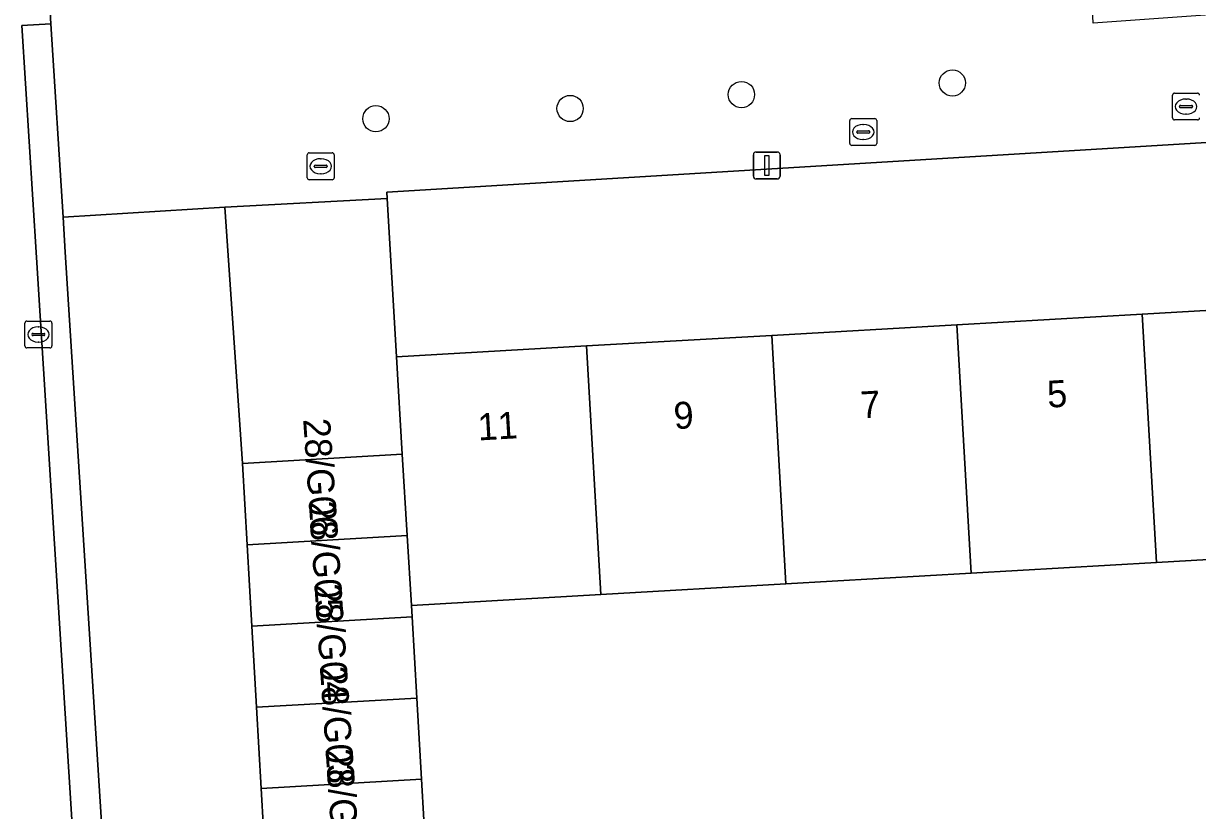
# Model space of a CAD drawing. Extents: x 159680 to 160786, y 387323 to 388340.
# Drawn here: x 160659.2 to 160702.88, y 388230.35 to 388259.64 of the extents above; entities that cross this region are included whole.
import ezdxf

# ---------------------------------------------------------------- set-up
doc = ezdxf.new("R2010")
doc.units = 0
for name, color, linetype in [('IMGEO_Boom', 7, 'Continuous'), ('IMGEO_Brandkraan', 7, 'Continuous'), ('IMGEO_Erf', 7, 'Continuous'), ('IMGEO_Kolk', 7, 'Continuous'), ('IMGEO_Lichtmast', 7, 'Continuous'), ('IMGEO_Pand', 7, 'Continuous'), ('IMGEO_Pand_nummerreeks', 7, 'Continuous'), ('IMGEO_Parkeervlak_open', 7, 'Continuous'), ('IMGEO_Rijbaan_lokaal_open', 7, 'Continuous'), ('IMGEO_Voetpad_open', 7, 'Continuous')]:
    doc.layers.add(name, color=color, linetype=linetype)

msp = doc.modelspace()

# ---------------------------------------------------------------- linework, layer by layer
at = {"layer": 'IMGEO_Boom'}
for centre in [(160693.757, 388257.422), (160685.911, 388256.989), (160679.538, 388256.472), (160672.314, 388256.092)]:
    msp.add_circle(centre, 0.489, dxfattribs=at)
at = {"layer": 'IMGEO_Brandkraan'}
for p, q in [((160701.95, 388256.119), (160701.95, 388256.971)), ((160702.025, 388257.045), (160702.877, 388257.045)), ((160702.438, 388256.825), (160702.463, 388256.825)), ((160702.209, 388256.539), (160702.209, 388256.551)), ((160702.647, 388256.502), (160702.249, 388256.502)), ((160702.252, 388256.588), (160702.65, 388256.588)), ((160702.693, 388256.551), (160702.693, 388256.539)), ((160702.877, 388256.045), (160702.025, 388256.045)), ((160702.461, 388256.265), (160702.436, 388256.265))]:
    msp.add_line(p, q, dxfattribs=at)
for points in [[(160701.95, 388256.119), (160701.95, 388256.971)], [(160702.025, 388257.045), (160702.877, 388257.045)], [(160702.877, 388256.045), (160702.025, 388256.045)]]:
    msp.add_lwpolyline(points, dxfattribs=at)
for centre, radius, start, end in [((160702.027, 388256.969), 0.0765, 91.552, 178.448), ((160702.027, 388256.969), 0.0765, 91.552, 178.448), ((160702.875, 388256.969), 0.0765, 1.552, 88.448), ((160702.875, 388256.969), 0.0765, 1.552, 88.448), ((160702.249, 388256.548), 0.0403, 85.8775, 175.7526), ((160702.246, 388256.538), 0.0366, 178.938, 274.7102), ((160702.65, 388256.545), 0.043, 264.8664, 352.4533), ((160702.654, 388256.55), 0.0386, 1.7309, 96.639), ((160702.027, 388256.121), 0.0765, 181.552, 268.448), ((160702.027, 388256.121), 0.0765, 181.552, 268.448), ((160702.875, 388256.121), 0.0765, 271.552, 358.448), ((160702.875, 388256.121), 0.0765, 271.552, 358.448)]:
    msp.add_arc(centre, radius, start, end, dxfattribs=at)
for centre, major_axis, ratio, start_param, end_param in [((160702.437, 388256.545), (-0.387, 0.002), 0.722429, 4.712389, 7.853982), ((160702.462, 388256.545), (-0.39, 0.002), 0.717154, 1.570796, 4.712389)]:
    msp.add_ellipse(centre, major_axis=major_axis, ratio=ratio, start_param=start_param, end_param=end_param, dxfattribs=at)
at = {"layer": 'IMGEO_Erf'}
msp.add_lwpolyline([(160717.4, 388255.139), (160717.339, 388256.057), (160672.719, 388253.359), (160672.733, 388253.128), (160673.083, 388247.227), (160680.147, 388247.634), (160687.036, 388248.03), (160693.925, 388248.427), (160700.813, 388248.824), (160707.702, 388249.22), (160714.765, 388249.627), (160714.926, 388246.841), (160717.944, 388247.015)], close=True, dxfattribs=at)
msp.add_lwpolyline([(160719.133, 388228.396), (160718.462, 388238.949), (160715.402, 388238.753), (160715.298, 388240.378), (160710.307, 388240.091), (160708.234, 388239.972), (160701.345, 388239.575), (160694.457, 388239.179), (160687.568, 388238.783), (160680.679, 388238.386), (160673.638, 388237.981), (160673.662, 388237.557), (160673.837, 388234.533), (160674.011, 388231.508), (160674.185, 388228.484)], dxfattribs=at)
at = {"layer": 'IMGEO_Kolk'}
for p, q in [((160689.942, 388255.172), (160689.942, 388256.024)), ((160690.017, 388256.098), (160690.869, 388256.098)), ((160690.943, 388256.024), (160690.943, 388255.172)), ((160690.201, 388255.592), (160690.201, 388255.604)), ((160690.639, 388255.555), (160690.241, 388255.555)), ((160690.244, 388255.641), (160690.642, 388255.641)), ((160690.43, 388255.878), (160690.455, 388255.878)), ((160690.685, 388255.604), (160690.685, 388255.592)), ((160690.869, 388255.098), (160690.017, 388255.098)), ((160690.453, 388255.318), (160690.428, 388255.318)), ((160669.761, 388253.897), (160669.761, 388254.749)), ((160669.836, 388254.823), (160670.688, 388254.823)), ((160670.249, 388254.603), (160670.274, 388254.603)), ((160670.762, 388254.749), (160670.762, 388253.897)), ((160670.02, 388254.317), (160670.02, 388254.329)), ((160670.458, 388254.28), (160670.06, 388254.28)), ((160670.063, 388254.366), (160670.461, 388254.366)), ((160670.504, 388254.329), (160670.504, 388254.317)), ((160670.688, 388253.823), (160669.836, 388253.823)), ((160670.272, 388254.043), (160670.247, 388254.043)), ((160659.259, 388247.636), (160659.259, 388248.488)), ((160659.334, 388248.562), (160660.186, 388248.562)), ((160660.26, 388248.488), (160660.26, 388247.636)), ((160659.518, 388248.056), (160659.518, 388248.068)), ((160659.561, 388248.105), (160659.959, 388248.105)), ((160659.747, 388248.342), (160659.772, 388248.342)), ((160660.002, 388248.068), (160660.002, 388248.056)), ((160659.956, 388248.019), (160659.558, 388248.019)), ((160659.77, 388247.782), (160659.745, 388247.782)), ((160660.186, 388247.562), (160659.334, 388247.562))]:
    msp.add_line(p, q, dxfattribs=at)
for points in [[(160689.942, 388255.172), (160689.942, 388256.024)], [(160690.017, 388256.098), (160690.869, 388256.098)], [(160690.943, 388256.024), (160690.943, 388255.172)], [(160690.869, 388255.098), (160690.017, 388255.098)], [(160669.761, 388253.897), (160669.761, 388254.749)], [(160669.836, 388254.823), (160670.688, 388254.823)], [(160670.762, 388254.749), (160670.762, 388253.897)], [(160670.688, 388253.823), (160669.836, 388253.823)], [(160659.259, 388247.636), (160659.259, 388248.488)], [(160659.334, 388248.562), (160660.186, 388248.562)], [(160660.26, 388248.488), (160660.26, 388247.636)], [(160660.186, 388247.562), (160659.334, 388247.562)]]:
    msp.add_lwpolyline(points, dxfattribs=at)
for centre, radius, start, end in [((160690.019, 388256.022), 0.0765, 91.552, 178.448), ((160690.019, 388256.022), 0.0765, 91.552, 178.448), ((160690.867, 388256.022), 0.0765, 1.552, 88.448), ((160690.867, 388256.022), 0.0765, 1.552, 88.448), ((160690.241, 388255.601), 0.0403, 85.8775, 175.7526), ((160690.238, 388255.591), 0.0366, 178.938, 274.7102), ((160690.642, 388255.598), 0.043, 264.8664, 352.4533), ((160690.646, 388255.603), 0.0386, 1.7309, 96.639), ((160690.019, 388255.174), 0.0765, 181.552, 268.448), ((160690.019, 388255.174), 0.0765, 181.552, 268.448), ((160690.867, 388255.174), 0.0765, 271.552, 358.448), ((160690.867, 388255.174), 0.0765, 271.552, 358.448), ((160669.838, 388254.747), 0.0765, 91.552, 178.448), ((160669.838, 388254.747), 0.0765, 91.552, 178.448), ((160670.686, 388254.747), 0.0765, 1.552, 88.448), ((160670.686, 388254.747), 0.0765, 1.552, 88.448), ((160670.06, 388254.326), 0.0403, 85.8775, 175.7526), ((160670.057, 388254.316), 0.0366, 178.938, 274.7102), ((160670.461, 388254.323), 0.043, 264.8664, 352.4533), ((160670.465, 388254.328), 0.0386, 1.7309, 96.639), ((160669.838, 388253.899), 0.0765, 181.552, 268.448), ((160669.838, 388253.899), 0.0765, 181.552, 268.448), ((160670.686, 388253.899), 0.0765, 271.552, 358.448), ((160670.686, 388253.899), 0.0765, 271.552, 358.448), ((160659.336, 388248.486), 0.0765, 91.552, 178.448), ((160659.336, 388248.486), 0.0765, 91.552, 178.448), ((160660.184, 388248.486), 0.0765, 1.552, 88.448), ((160660.184, 388248.486), 0.0765, 1.552, 88.448), ((160659.558, 388248.065), 0.0403, 85.8775, 175.7526), ((160659.555, 388248.055), 0.0366, 178.938, 274.7102), ((160659.959, 388248.062), 0.043, 264.8664, 352.4533), ((160659.963, 388248.067), 0.0386, 1.7309, 96.639), ((160659.336, 388247.638), 0.0765, 181.552, 268.448), ((160659.336, 388247.638), 0.0765, 181.552, 268.448), ((160660.184, 388247.638), 0.0765, 271.552, 358.448), ((160660.184, 388247.638), 0.0765, 271.552, 358.448)]:
    msp.add_arc(centre, radius, start, end, dxfattribs=at)
for centre, major_axis, ratio, start_param, end_param in [((160690.429, 388255.598), (-0.387, 0.002), 0.722429, 4.712389, 7.853982), ((160690.454, 388255.598), (-0.39, 0.002), 0.717154, 1.570796, 4.712389), ((160670.248, 388254.323), (-0.387, 0.002), 0.722429, 4.712389, 7.853982), ((160670.273, 388254.323), (-0.39, 0.002), 0.717154, 1.570796, 4.712389), ((160659.746, 388248.062), (-0.387, 0.002), 0.722429, 4.712389, 7.853982), ((160659.771, 388248.062), (-0.39, 0.002), 0.717154, 1.570796, 4.712389)]:
    msp.add_ellipse(centre, major_axis=major_axis, ratio=ratio, start_param=start_param, end_param=end_param, dxfattribs=at)
at = {"layer": 'IMGEO_Lichtmast'}
for p, q in [((160686.356, 388253.953), (160686.356, 388254.753)), ((160686.356, 388254.753), (160686.356, 388253.953)), ((160686.456, 388254.853), (160687.246, 388254.853)), ((160687.246, 388254.853), (160686.456, 388254.853)), ((160687.346, 388254.753), (160687.346, 388253.953)), ((160687.346, 388253.953), (160687.346, 388254.753)), ((160687.246, 388253.853), (160686.456, 388253.853)), ((160686.456, 388253.853), (160687.246, 388253.853))]:
    msp.add_line(p, q, dxfattribs=at)
msp.add_lwpolyline([(160686.776, 388254.728), (160686.926, 388254.728), (160686.926, 388253.978), (160686.776, 388253.978), (160686.776, 388254.728)], dxfattribs=at)
for centre, start, end in [((160686.456, 388254.753), 90, 180), ((160686.456, 388254.753), 90, 180), ((160687.246, 388254.753), 0, 90), ((160687.246, 388254.753), 360, 90), ((160686.456, 388253.953), 180, 270), ((160686.456, 388253.953), 180, 270), ((160687.246, 388253.953), 270, 0), ((160687.246, 388253.953), 270, 0)]:
    msp.add_arc(centre, 0.1, start, end, dxfattribs=at)
at = {"layer": 'IMGEO_Pand'}
for points in [[(160708.234, 388239.972), (160707.702, 388249.22), (160700.813, 388248.824), (160701.345, 388239.575)], [(160701.345, 388239.575), (160700.813, 388248.824), (160693.925, 388248.427), (160694.457, 388239.179)], [(160694.457, 388239.179), (160693.925, 388248.427), (160687.036, 388248.03), (160687.568, 388238.783)], [(160680.679, 388238.386), (160680.147, 388247.634), (160673.083, 388247.227), (160673.292, 388243.605), (160673.478, 388240.581), (160673.638, 388237.981)], [(160687.568, 388238.783), (160687.036, 388248.03), (160680.147, 388247.634), (160680.679, 388238.386)], [(160667.521, 388240.238), (160673.478, 388240.581), (160673.292, 388243.605), (160671.385, 388243.495), (160667.347, 388243.262)], [(160667.695, 388237.213), (160673.662, 388237.557), (160673.638, 388237.981), (160673.478, 388240.581), (160667.521, 388240.238)], [(160667.87, 388234.189), (160673.837, 388234.533), (160673.662, 388237.557), (160667.695, 388237.213)], [(160668.044, 388231.165), (160674.011, 388231.508), (160673.837, 388234.533), (160667.87, 388234.189)], [(160668.218, 388228.14), (160674.185, 388228.484), (160674.011, 388231.508), (160668.044, 388231.165)]]:
    msp.add_lwpolyline(points, close=True, dxfattribs=at)
at = {"layer": 'IMGEO_Parkeervlak_open'}
msp.add_lwpolyline([(160671.385, 388243.495), (160673.292, 388243.605), (160673.083, 388247.227), (160672.733, 388253.128), (160666.692, 388252.795), (160667.347, 388243.262)], close=True, dxfattribs=at)
at = {"layer": 'IMGEO_Rijbaan_lokaal_open'}
msp.add_lwpolyline([(160654.738, 388250.533), (160657.258, 388209.356), (160662.29, 388209.684), (160661.736, 388218.345), (160661.683, 388219.157), (160659.688, 388250.933), (160659.147, 388259.556)], dxfattribs=at)
at = {"layer": 'IMGEO_Voetpad_open'}
for points in [[(160730.881, 388261.928), (160726.97, 388261.677), (160717.026, 388260.954), (160698.997, 388259.644), (160698.835, 388262.93), (160698.554, 388266.734), (160659.957, 388264.254), (160660.22, 388259.629), (160660.677, 388252.429), (160666.692, 388252.795), (160672.733, 388253.128), (160672.719, 388253.359), (160717.339, 388256.057), (160717.4, 388255.139), (160720.4, 388255.34), (160731.261, 388256.047)], [(160660.759, 388251.129), (160660.677, 388252.429), (160660.22, 388259.629), (160659.147, 388259.556), (160659.688, 388250.933), (160661.683, 388219.157), (160662.782, 388219.193)]]:
    msp.add_lwpolyline(points, close=True, dxfattribs=at)
for points in [[(160659.147, 388259.556), (160660.22, 388259.629), (160659.957, 388264.254), (160638.814, 388262.895), (160631.851, 388262.448), (160570.754, 388258.744), (160569.91, 388258.693), (160569.622, 388258.674), (160545.38, 388257.101), (160508.468, 388254.705)], [(160666.843, 388223.704), (160666.759, 388225.079), (160668.392, 388225.116), (160668.218, 388228.14), (160668.044, 388231.165), (160667.87, 388234.189), (160667.695, 388237.213), (160667.521, 388240.238), (160667.347, 388243.262), (160666.692, 388252.795), (160660.677, 388252.429), (160660.759, 388251.129), (160662.782, 388219.193), (160661.683, 388219.157), (160661.736, 388218.345)]]:
    msp.add_lwpolyline(points, dxfattribs=at)

# ---------------------------------------------------------------- texts
at = {"layer": 'IMGEO_Pand_nummerreeks'}
for s, rotation, p in [('5', 3.2954, (160697.311, 388245.337)), ('7', 3.2954, (160690.364, 388244.937)), ('9', 3.2954, (160683.417, 388244.537)), ('11', 3.2954, (160676.125, 388244.117)), ('28/G06', 273.8785, (160669.606, 388244.911)), ('28/G05', 273.8785, (160669.815, 388241.838)), ('28/G04', 273.8785, (160670.023, 388238.765)), ('28/G03', 273.8785, (160670.231, 388235.692)), ('28/G02', 273.8785, (160670.439, 388232.626))]:
    msp.add_text(s, height=1, rotation=rotation, dxfattribs=at).set_placement(p)

doc.saveas('drawing.dxf')
